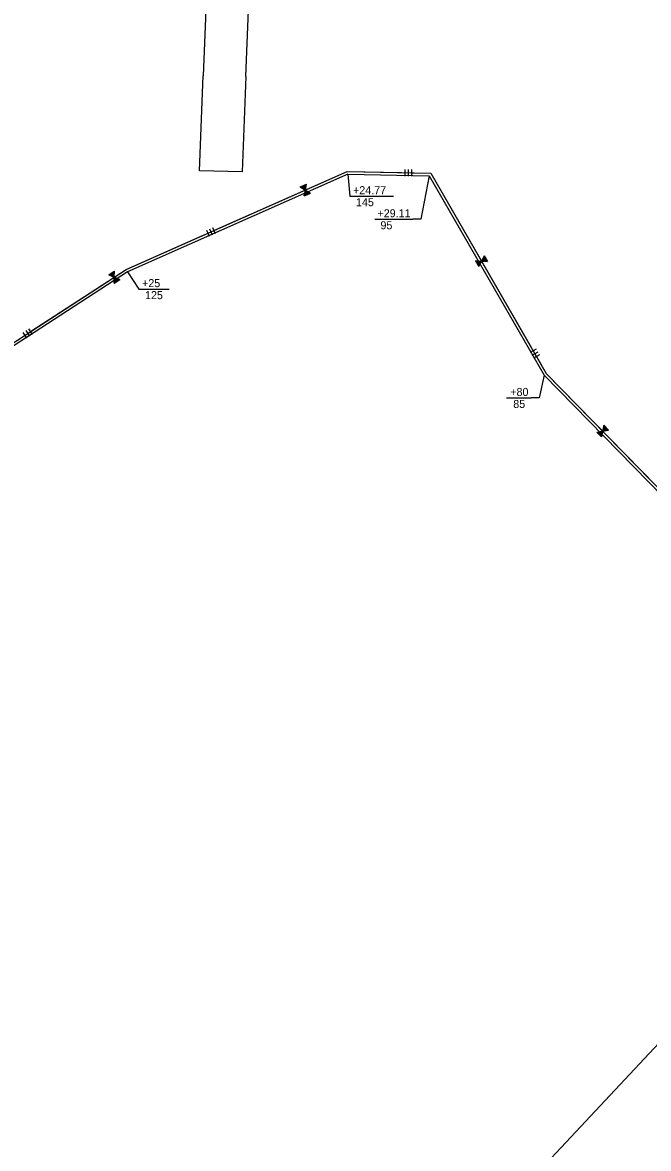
# Model space of a CAD drawing. Extents: x 979729 to 993523, y 1834148 to 1845433.
# Drawn here: x 991076 to 991545, y 1838663 to 1839507 of the extents above; entities that cross this region are included whole.
import ezdxf

# ---------------------------------------------------------------- set-up
doc = ezdxf.new("R2010")
doc.units = 0
for name, color, linetype in [('42', 7, 'Continuous'), ('51', 7, 'Continuous'), ('R_Draft', 7, 'Continuous'), ('S_EXIST_ROW', 7, 'Continuous')]:
    doc.layers.add(name, color=color, linetype=linetype)

msp = doc.modelspace()

# ---------------------------------------------------------------- linework, layer by layer
at = {"layer": '42'}
for p, q in [((991153.73, 1839322.34), (991319.51, 1839395.76)), ((991319.51, 1839395.76), (991382.17, 1839394.42)), ((991362.65, 1839397.33), (991362.54, 1839392.34)), ((991365.15, 1839397.28), (991365.04, 1839392.28)), ((991367.65, 1839397.23), (991367.54, 1839392.23)), ((991287.52, 1839382.18), (991288.18, 1839385.98)), ((991287.76, 1839382.09), (991288.45, 1839386.1)), ((991287.98, 1839381.89), (991288.73, 1839386.23)), ((991288.05, 1839381.82), (991288.82, 1839386.27)), ((991284.25, 1839384.24), (991288.05, 1839381.82)), ((991284.32, 1839384.22), (991284.33, 1839384.28)), ((991284.55, 1839384.09), (991284.61, 1839384.4)), ((991284.78, 1839383.92), (991284.88, 1839384.52)), ((991285.01, 1839383.8), (991285.16, 1839384.64)), ((991285.23, 1839383.63), (991285.43, 1839384.77)), ((991285.46, 1839383.47), (991285.7, 1839384.89)), ((991285.69, 1839383.35), (991285.98, 1839385.01)), ((991285.93, 1839383.28), (991286.23, 1839384.97)), ((991286.15, 1839383.08), (991286.53, 1839385.25)), ((991286.39, 1839382.96), (991286.8, 1839385.37)), ((991286.61, 1839382.76), (991287.08, 1839385.5)), ((991286.84, 1839382.67), (991287.35, 1839385.62)), ((991287.06, 1839382.47), (991287.63, 1839385.74)), ((991287.28, 1839377.38), (991288.05, 1839381.82)), ((991287.29, 1839382.35), (991287.9, 1839385.86)), ((991287.31, 1839377.46), (991287.37, 1839377.42)), ((991287.38, 1839377.71), (991287.64, 1839377.54)), ((991287.4, 1839377.99), (991287.92, 1839377.66)), ((991287.47, 1839378.25), (991288.19, 1839377.79)), ((991287.5, 1839378.52), (991288.47, 1839377.91)), ((991287.53, 1839378.8), (991288.74, 1839378.03)), ((991287.59, 1839379.06), (991289.02, 1839378.15)), ((991287.71, 1839379.58), (991289.57, 1839378.39)), ((991287.71, 1839379.28), (991289.15, 1839378.36)), ((991287.77, 1839380.12), (991290.12, 1839378.64)), ((991287.77, 1839379.83), (991289.84, 1839378.52)), ((991287.86, 1839380.37), (991290.39, 1839378.76)), ((991287.87, 1839380.66), (991290.66, 1839378.88)), ((991287.93, 1839380.91), (991290.94, 1839379)), ((991287.96, 1839381.19), (991291.21, 1839379.12)), ((991288.05, 1839381.82), (991291.85, 1839379.41)), ((991288.05, 1839381.73), (991291.76, 1839379.37)), ((991288.05, 1839381.43), (991291.49, 1839379.25)), ((991216.18, 1839352.73), (991218.2, 1839348.16)), ((991218.46, 1839353.74), (991220.49, 1839349.17)), ((991213.89, 1839351.72), (991215.91, 1839347.15)), ((990777.81, 1839078.13), (991153.73, 1839322.34)), ((991140.78, 1839318.34), (991140.78, 1839318.4)), ((991141.03, 1839318.25), (991141.03, 1839318.56)), ((991141.28, 1839318.12), (991141.29, 1839318.73)), ((991141.53, 1839318.04), (991141.54, 1839318.89)), ((991141.78, 1839317.91), (991141.79, 1839319.06)), ((991142.02, 1839317.78), (991142.04, 1839319.22)), ((991142.27, 1839317.69), (991142.29, 1839319.38)), ((991142.52, 1839317.67), (991142.54, 1839319.38)), ((991142.77, 1839317.51), (991142.8, 1839319.71)), ((991143.02, 1839317.42), (991143.05, 1839319.87)), ((991143.27, 1839317.27), (991143.3, 1839320.04)), ((991143.52, 1839317.21), (991143.55, 1839320.2)), ((991143.77, 1839317.05), (991143.81, 1839320.37)), ((991144.01, 1839316.97), (991144.06, 1839320.53)), ((991144.26, 1839316.84), (991144.31, 1839320.69)), ((991144.51, 1839316.78), (991144.56, 1839320.86)), ((991144.76, 1839316.62), (991144.81, 1839321.02)), ((991144.84, 1839316.57), (991144.9, 1839321.07)), ((991140.7, 1839318.35), (991144.84, 1839316.57)), ((991144.79, 1839312.06), (991144.84, 1839316.57)), ((991144.81, 1839313.5), (991146.13, 1839312.93)), ((991144.81, 1839312.68), (991145.37, 1839312.44)), ((991144.81, 1839312.14), (991144.87, 1839312.11)), ((991144.82, 1839313.22), (991145.88, 1839312.77)), ((991144.83, 1839313.76), (991146.38, 1839313.09)), ((991144.83, 1839312.4), (991145.12, 1839312.28)), ((991144.84, 1839316.57), (991148.98, 1839314.78)), ((991144.84, 1839314.85), (991147.39, 1839313.75)), ((991144.84, 1839312.94), (991145.62, 1839312.6)), ((991144.85, 1839315.93), (991148.39, 1839314.4)), ((991144.85, 1839315.39), (991147.89, 1839314.08)), ((991144.86, 1839316.47), (991148.9, 1839314.73)), ((991144.86, 1839314.29), (991146.88, 1839313.42)), ((991144.87, 1839315.65), (991148.14, 1839314.24)), ((991144.88, 1839314.56), (991147.14, 1839313.58)), ((991144.89, 1839315.1), (991147.64, 1839313.91)), ((991144.9, 1839316.18), (991148.65, 1839314.57)), ((991144.91, 1839314), (991146.48, 1839313.32)), ((991078.49, 1839276.44), (991081.21, 1839272.25)), ((991080.59, 1839277.81), (991083.31, 1839273.61)), ((991076.39, 1839275.08), (991079.12, 1839270.89))]:
    msp.add_line(p, q, dxfattribs=at)
for points in [[(991219.47, 1839351.46), (991319.51, 1839395.76), (991360.09, 1839394.89)], [(991367.59, 1839394.73), (991382.17, 1839394.42)], [(991382.17, 1839394.42), (991468.64, 1839244.34), (991726.6, 1838980.6), (991714.1, 1838911.75)], [(991284.25, 1839384.24), (991288.82, 1839386.27)], [(991287.28, 1839377.38), (991291.85, 1839379.41)], [(991081.95, 1839275.71), (991153.73, 1839322.34), (991212.62, 1839348.42)], [(991140.7, 1839318.35), (991144.9, 1839321.07)], [(991144.79, 1839312.06), (991148.98, 1839314.78)]]:
    msp.add_lwpolyline(points, dxfattribs=at)
at = {"layer": '51'}
for p, q in [((991319.91, 1839393.75), (991381, 1839392.44)), ((991415.68, 1839328.75), (991420.17, 1839328.46)), ((991415.75, 1839328.73), (991415.72, 1839328.67)), ((991416.01, 1839328.69), (991415.87, 1839328.41)), ((991416.29, 1839328.69), (991416.02, 1839328.15)), ((991416.55, 1839328.66), (991416.17, 1839327.89)), ((991416.83, 1839328.66), (991416.32, 1839327.63)), ((991417.11, 1839328.66), (991416.47, 1839327.37)), ((991417.37, 1839328.62), (991416.62, 1839327.11)), ((991417.61, 1839328.53), (991416.85, 1839327)), ((991417.9, 1839328.56), (991416.92, 1839326.59)), ((991418.16, 1839328.52), (991417.07, 1839326.33)), ((991418.46, 1839328.55), (991417.22, 1839326.07)), ((991418.7, 1839328.49), (991417.37, 1839325.8)), ((991419, 1839328.51), (991417.52, 1839325.54)), ((991419.26, 1839328.48), (991417.67, 1839325.28)), ((991419.54, 1839328.48), (991417.82, 1839325.02)), ((991419.78, 1839328.42), (991417.97, 1839324.76)), ((991420.08, 1839328.44), (991418.12, 1839324.5)), ((991420.17, 1839328.46), (991418.17, 1839324.42)), ((991422.18, 1839332.49), (991420.17, 1839328.46)), ((991420.17, 1839328.46), (991424.67, 1839328.16)), ((991420.24, 1839328.54), (991424.62, 1839328.25)), ((991420.4, 1839328.78), (991424.47, 1839328.51)), ((991420.48, 1839329.02), (991424.32, 1839328.77)), ((991420.62, 1839329.26), (991424.17, 1839329.03)), ((991420.72, 1839329.51), (991424.02, 1839329.29)), ((991420.89, 1839329.74), (991423.87, 1839329.55)), ((991420.96, 1839329.99), (991423.72, 1839329.81)), ((991421.12, 1839330.23), (991423.57, 1839330.07)), ((991421.22, 1839330.47), (991423.42, 1839330.33)), ((991421.4, 1839330.71), (991423.11, 1839330.6)), ((991421.44, 1839330.96), (991423.12, 1839330.85)), ((991421.54, 1839331.21), (991422.97, 1839331.11)), ((991421.68, 1839331.45), (991422.82, 1839331.37)), ((991421.82, 1839331.69), (991422.67, 1839331.63)), ((991421.92, 1839331.93), (991422.52, 1839331.89)), ((991422.06, 1839332.17), (991422.37, 1839332.15)), ((991422.16, 1839332.42), (991422.22, 1839332.41)), ((991461.03, 1839262.55), (991456.7, 1839260.06)), ((991462.28, 1839260.39), (991457.95, 1839257.89)), ((991463.53, 1839258.22), (991459.2, 1839255.73)), ((991506.46, 1839200.31), (991510.89, 1839201.15)), ((991506.54, 1839200.31), (991506.53, 1839200.24)), ((991506.8, 1839200.34), (991506.74, 1839200.03)), ((991507.07, 1839200.41), (991506.95, 1839199.82)), ((991507.33, 1839200.44), (991507.16, 1839199.6)), ((991507.6, 1839200.51), (991507.37, 1839199.39)), ((991507.87, 1839200.58), (991507.58, 1839199.17)), ((991508.14, 1839200.61), (991507.79, 1839198.96)), ((991508.38, 1839200.58), (991508.03, 1839198.9)), ((991508.66, 1839200.68), (991508.21, 1839198.53)), ((991508.93, 1839200.71), (991508.42, 1839198.31)), ((991509.2, 1839200.81), (991508.63, 1839198.1)), ((991509.46, 1839200.81), (991508.84, 1839197.88)), ((991509.73, 1839200.91), (991509.05, 1839197.67)), ((991509.99, 1839200.94), (991509.26, 1839197.45)), ((991510.26, 1839201.01), (991509.47, 1839197.24)), ((991510.52, 1839201.01), (991509.68, 1839197.02)), ((991510.8, 1839201.11), (991509.89, 1839196.81)), ((991510.89, 1839201.15), (991509.96, 1839196.74)), ((991511.82, 1839205.56), (991510.89, 1839201.15)), ((991510.89, 1839201.15), (991515.32, 1839201.98)), ((991510.93, 1839201.24), (991515.25, 1839202.05)), ((991511.03, 1839201.51), (991515.04, 1839202.27)), ((991511.04, 1839201.77), (991514.83, 1839202.48)), ((991511.12, 1839202.04), (991514.62, 1839202.7)), ((991511.15, 1839202.3), (991514.41, 1839202.91)), ((991511.26, 1839202.57), (991514.2, 1839203.13)), ((991511.27, 1839202.83), (991513.99, 1839203.34)), ((991511.37, 1839203.1), (991513.78, 1839203.56)), ((991511.4, 1839203.36), (991513.57, 1839203.77)), ((991511.49, 1839203.89), (991513.15, 1839204.2)), ((991511.52, 1839203.64), (991513.2, 1839203.95)), ((991511.53, 1839204.15), (991512.94, 1839204.41)), ((991511.6, 1839204.42), (991512.73, 1839204.63)), ((991511.68, 1839204.69), (991512.52, 1839204.84)), ((991511.71, 1839204.95), (991512.31, 1839205.06)), ((991511.79, 1839205.22), (991512.1, 1839205.27)), ((991511.82, 1839205.48), (991511.89, 1839205.49))]:
    msp.add_line(p, q, dxfattribs=at)
for points in [[(991382.17, 1839394.42), (991457.62, 1839263.47)], [(991319.91, 1839393.75), (991154.69, 1839320.58), (990778.93, 1839076.47)], [(991381, 1839392.44), (991467.04, 1839243.12), (991724.44, 1838979.94), (991712.13, 1838912.1)], [(991415.68, 1839328.75), (991418.17, 1839324.42)], [(991422.18, 1839332.49), (991424.67, 1839328.16)], [(991461.36, 1839256.97), (991468.64, 1839244.34), (991563.33, 1839147.53)], [(991506.46, 1839200.31), (991509.96, 1839196.74)], [(991511.82, 1839205.56), (991515.32, 1839201.98)]]:
    msp.add_lwpolyline(points, dxfattribs=at)
at = {"layer": 'R_Draft'}
for p, q in [((991327.43, 1839377.22), (991354.02, 1839377.22)), ((991340.04, 1839359.94), (991368.67, 1839359.94)), ((991169.27, 1839307.56), (991186.03, 1839307.56)), ((991438.97, 1839226.01), (991457.4, 1839226.01))]:
    msp.add_line(p, q, dxfattribs=at)
for points in [[(991319.91, 1839393.75), (991321.43, 1839377.22), (991327.43, 1839377.22)], [(991381, 1839392.44), (991374.67, 1839359.94), (991368.67, 1839359.94)], [(991154.69, 1839320.58), (991163.27, 1839307.56), (991169.27, 1839307.56)], [(991467.04, 1839243.12), (991463.4, 1839226.01), (991457.4, 1839226.01)]]:
    msp.add_lwpolyline(points, dxfattribs=at)
at = {"layer": 'S_EXIST_ROW'}
for p, q in [((991213.39, 1839517.01), (991211.48, 1839467.47)), ((991243.48, 1839467.01), (991245.4, 1839516.71)), ((991208.72, 1839396.12), (991211.48, 1839467.47)), ((987322.66, 1834231.42), (992118.05, 1839344.95))]:
    msp.add_line(p, q, dxfattribs=at)
msp.add_lwpolyline([(991243.48, 1839467.01), (991240.72, 1839395.44), (991208.72, 1839396.12)], dxfattribs=at)

# ---------------------------------------------------------------- texts
at = {"layer": 'R_Draft'}
for s, p in [('+24.77', (991323.81, 1839378.72)), (' 145', (991323.81, 1839369.72)), ('+29.11', (991342.13, 1839361.44)), (' 95', (991342.13, 1839352.44)), ('+25', (991165.65, 1839309.06)), (' 125', (991165.65, 1839300.06)), ('+80', (991441.68, 1839227.51)), (' 85', (991441.68, 1839218.51))]:
    msp.add_text(s, height=6, rotation=360, dxfattribs=at).set_placement(p)

doc.saveas('drawing.dxf')
